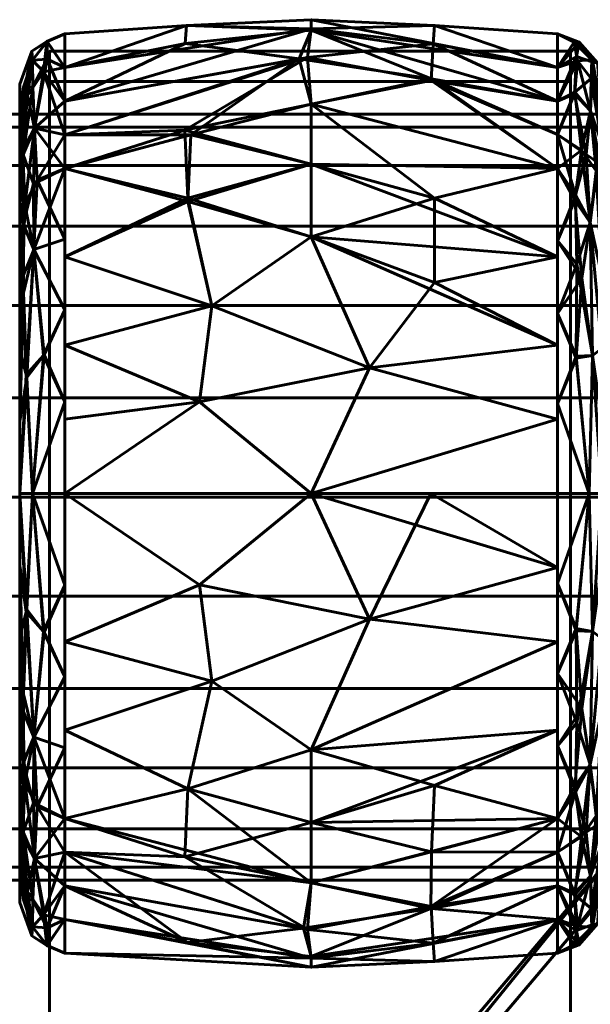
# Model space of a CAD drawing. Header units: millimetres. Extents: x -1091 to 1091, y -439 to 431.
# Tile 406 of 656: x 347 to 366, y 399 to 431. Entities that reach past the tile are written whole.
import ezdxf

# ---------------------------------------------------------------- set-up
doc = ezdxf.new("R2010")
doc.units = ezdxf.units.MM
doc.layers.add('I-FURN', color=30, linetype='Continuous', lineweight=50)

msp = doc.modelspace()

# ---------------------------------------------------------------- meshes
at = {"layer": 'I-FURN', "lineweight": 60}
mesh = msp.add_polyface(dxfattribs=at)
corners = [(348.461, 415.629, 740.004), (348.461, 426.239, 744.399), (348.461, 430.634, 755.009), (348.461, 426.239, 765.619), (348.461, 415.629, 770.014), (356.502, 415.629, 770.471), (364.543, 415.629, 770.015), (364.543, 426.24, 765.62), (364.543, 430.635, 755.009), (364.543, 426.24, 744.399), (364.543, 415.629, 740.004), (356.502, 415.629, 739.547), (364.543, 420.474, 768.008), (364.543, 420.474, 742.01), (348.461, 420.474, 768.007), (348.461, 420.474, 742.011), (356.502, 424, 768.01), (356.502, 424, 742.008), (356.502, 428.333, 763.824), (364.543, 428.437, 760.314), (356.502, 430.795, 758.026), (356.502, 430.745, 751.754), (348.461, 428.437, 760.314), (356.502, 428.333, 746.195), (364.543, 428.437, 749.704), (348.461, 428.437, 749.704), (364.543, 418.052, 769.011), (358.404, 419.732, 769.891), (352.858, 418.615, 770.085), (353.261, 421.757, 769.125), (348.461, 423.357, 766.813), (352.475, 425.265, 766.956), (356.502, 426.372, 766.13), (364.543, 418.052, 741.007), (358.404, 419.732, 740.127), (352.858, 418.615, 739.933), (353.261, 421.757, 740.894), (348.461, 423.357, 743.205), (364.543, 423.357, 766.814), (364.543, 423.357, 743.204), (360.529, 422.516, 741.293), (360.529, 425.265, 743.062), (356.502, 426.372, 743.888), (352.475, 425.161, 742.98), (352.575, 427.328, 745.066), (348.461, 427.338, 747.052), (364.543, 427.339, 762.967), (364.543, 429.536, 757.662), (360.529, 430.904, 756.513), (356.502, 431.091, 754.887), (360.478, 430.302, 759.523), (356.383, 429.862, 761.051), (348.461, 429.535, 752.357), (352.426, 430.9, 753.505), (348.461, 427.338, 762.967), (352.372, 427.489, 764.742), (360.415, 429.106, 762.367), (352.385, 430.31, 750.55), (356.111, 429.813, 748.855), (360.43, 429.158, 747.748), (364.543, 427.339, 747.051), (348.461, 429.535, 757.662), (364.543, 429.536, 752.356), (348.461, 418.052, 769.01), (348.461, 418.052, 741.008)]
mesh.append_faces([[corners[k] for k in face] for face in [(12, 27, 26), (7, 32, 38), (0, 35, 11), (2, 53, 52), (52, 57, 25), (4, 28, 63)]], dxfattribs={"vtx0": -1, "vtx1": -1})
mesh.append_faces([[corners[k] for k in face] for face in [(34, 33, 11), (31, 29, 16), (12, 16, 27), (28, 5, 27), (18, 56, 51), (35, 34, 11), (43, 36, 37), (7, 18, 32), (18, 55, 32), (47, 48, 50), (21, 24, 59), (44, 42, 43), (9, 23, 59), (9, 41, 23), (5, 26, 27), (58, 59, 23), (58, 44, 45), (53, 21, 57), (28, 29, 14), (29, 27, 16), (27, 29, 28), (32, 31, 16), (31, 30, 29), (32, 55, 31), (32, 16, 38), (50, 56, 19), (34, 35, 36), (17, 41, 40), (36, 35, 15), (42, 17, 43), (34, 36, 17), (13, 34, 40), (34, 17, 40), (40, 41, 39), (42, 41, 17), (36, 43, 17), (23, 41, 42), (44, 43, 1), (57, 58, 25), (42, 44, 23), (20, 50, 48), (49, 20, 48), (52, 53, 57), (51, 50, 20), (51, 56, 50), (53, 61, 20), (21, 53, 49), (54, 55, 51), (31, 55, 3), (51, 55, 18), (7, 56, 18), (58, 57, 21), (59, 58, 21), (58, 23, 44), (49, 48, 62), (20, 22, 51), (20, 49, 53), (49, 62, 21)]], dxfattribs={"vtx0": -1, "vtx1": -1, "vtx2": -1})
mesh.append_faces([[corners[k] for k in face] for face in [(35, 0, 64), (34, 13, 33), (51, 22, 54), (50, 19, 47), (28, 14, 63), (36, 15, 37), (16, 12, 38), (41, 9, 39), (44, 1, 45), (48, 8, 62), (56, 46, 19), (59, 60, 9), (59, 24, 60)]], dxfattribs={"vtx0": -1, "vtx2": -1})
mesh.append_faces([[corners[k] for k in face] for face in [(3, 30, 31), (4, 5, 28), (45, 25, 58), (39, 13, 40), (61, 22, 20), (62, 24, 21), (30, 14, 29), (37, 1, 43), (7, 46, 56), (47, 8, 48), (54, 3, 55), (2, 61, 53), (64, 15, 35)]], dxfattribs={"vtx1": -1, "vtx2": -1})
mesh.append_faces([[corners[k] for k in face] for face in [(5, 6, 26), (33, 10, 11)]], dxfattribs={"vtx2": -1})
mesh = msp.add_polyface(dxfattribs=at)
corners = [(346.987, 415.629, 741.657), (346.987, 425.071, 745.568), (346.987, 428.982, 755.009), (346.987, 425.071, 764.451), (346.987, 415.629, 768.361), (347.409, 415.629, 769.469), (348.461, 415.629, 770.014), (348.461, 426.239, 765.619), (348.461, 430.634, 755.009), (348.461, 426.239, 744.399), (348.461, 415.629, 740.004), (347.409, 415.629, 740.549), (348.461, 421.619, 767.533), (346.987, 420.35, 766.406), (346.987, 420.35, 743.612), (348.461, 421.619, 742.485), (347.446, 423.587, 767.131), (347.446, 423.587, 742.887), (348.461, 428.437, 760.314), (348.461, 428.437, 749.704), (347.472, 427.548, 763.315), (347.403, 429.77, 757.996), (347.472, 427.548, 746.703), (347.403, 429.77, 752.022), (346.987, 427.026, 759.73), (346.987, 427.026, 750.288), (347.195, 419.497, 768.629), (347.216, 419.416, 741.329), (348.461, 418.624, 741.245), (347.787, 420.152, 740.944), (348.461, 418.624, 768.773), (347.767, 420.134, 769.067), (348.461, 423.929, 766.576), (346.987, 422.71, 765.428), (347.15, 425.054, 765.457), (347.093, 426.823, 763.313), (347.241, 428.615, 760.845), (347.762, 429.386, 760.353), (348.461, 429.535, 757.662), (347.877, 430.381, 756.482), (347.387, 430.064, 755.009), (347.878, 430.381, 753.528), (348.461, 429.535, 752.357), (347.885, 429.802, 750.647), (347.412, 428.892, 749.239), (346.987, 426.049, 747.928), (347.1, 426.687, 746.496), (347.104, 424.428, 744.163), (347.109, 428.889, 750.579), (346.987, 428.004, 752.649), (346.987, 426.049, 762.09), (347.44, 425.729, 744.613), (347.554, 425.849, 765.441), (347.109, 422.176, 742.658), (347.094, 422.699, 767.024), (346.987, 422.71, 744.59), (348.461, 423.929, 743.442), (348.461, 427.338, 762.967), (348.461, 427.338, 747.052), (346.987, 428.004, 757.369), (346.987, 417.99, 767.384), (346.987, 417.99, 742.635)]
mesh.append_faces([[corners[k] for k in face] for face in [(13, 54, 33), (57, 52, 7), (28, 29, 15), (24, 36, 59), (8, 39, 38), (50, 36, 24), (2, 40, 49), (18, 37, 57), (55, 53, 14)]], dxfattribs={"vtx0": -1, "vtx1": -1})
mesh.append_faces([[corners[k] for k in face] for face in [(26, 54, 13), (54, 16, 34), (31, 16, 26), (21, 37, 39), (46, 47, 1), (46, 51, 47), (17, 15, 29), (22, 43, 19), (9, 17, 51), (36, 37, 21), (41, 42, 43), (9, 51, 22), (39, 37, 38), (3, 34, 35), (51, 46, 22), (44, 23, 43), (40, 21, 39), (44, 22, 46), (48, 49, 23), (30, 31, 5), (29, 11, 27), (11, 29, 28), (17, 29, 27), (31, 12, 16), (5, 31, 26), (52, 20, 34), (54, 26, 16), (52, 34, 16), (35, 34, 20), (36, 35, 20), (36, 50, 35), (57, 37, 20), (40, 59, 21), (20, 37, 36), (8, 41, 39), (39, 41, 40), (40, 41, 23), (59, 36, 21), (41, 43, 23), (48, 23, 44), (45, 48, 46), (47, 51, 17), (53, 47, 17), (53, 55, 47), (46, 48, 44), (40, 23, 49), (32, 52, 16), (17, 27, 53), (53, 27, 61), (33, 54, 34), (52, 57, 20), (22, 44, 43)]], dxfattribs={"vtx0": -1, "vtx1": -1, "vtx2": -1})
mesh.append_faces([[corners[k] for k in face] for face in [(34, 3, 33), (16, 12, 32), (17, 9, 56), (31, 30, 12), (37, 18, 38), (40, 2, 59), (41, 8, 42), (46, 1, 45), (48, 25, 49), (22, 19, 58), (27, 0, 61)]], dxfattribs={"vtx0": -1, "vtx2": -1})
mesh.append_faces([[corners[k] for k in face] for face in [(26, 13, 60, 4)]], dxfattribs={"vtx0": -1, "vtx3": -1})
mesh.append_faces([[corners[k] for k in face] for face in [(56, 15, 17), (11, 0, 27), (32, 7, 52), (4, 5, 26), (61, 14, 53), (42, 19, 43), (45, 25, 48), (50, 3, 35), (55, 1, 47), (58, 9, 22)]], dxfattribs={"vtx1": -1, "vtx2": -1})
mesh.append_faces([[corners[k] for k in face] for face in [(5, 6, 30), (28, 10, 11)]], dxfattribs={"vtx2": -1})
mesh = msp.add_polyface(dxfattribs=at)
corners = [(364.543, 415.629, 740.004), (364.543, 426.24, 744.399), (364.543, 430.635, 755.009), (364.543, 426.24, 765.62), (364.543, 415.629, 770.015), (365.575, 415.629, 769.48), (365.989, 415.629, 768.395), (365.989, 425.094, 764.474), (365.989, 429.015, 755.009), (365.989, 425.094, 745.544), (365.989, 415.629, 741.623), (365.575, 415.629, 740.538), (364.543, 421.501, 767.582), (365.989, 420.362, 766.434), (365.989, 420.362, 743.584), (364.543, 421.501, 742.436), (365.613, 424.476, 766.405), (364.543, 428.437, 760.314), (365.613, 424.476, 743.613), (364.543, 428.437, 749.704), (365.621, 428.121, 762.207), (365.621, 428.121, 747.811), (365.989, 427.055, 759.742), (365.989, 427.055, 750.277), (365.7, 429.701, 757.62), (365.663, 429.784, 752.567), (365.683, 420.133, 768.62), (365.683, 420.133, 741.399), (364.543, 418.565, 768.798), (365.146, 420.114, 769.127), (365.176, 423.112, 767.774), (365.125, 425.367, 766.187), (364.543, 427.339, 762.967), (365.473, 426.69, 764.502), (365.856, 426.431, 763.962), (365.098, 428.671, 762.088), (365.166, 429.895, 758.957), (365.25, 430.363, 755.722), (364.543, 429.536, 752.356), (365.199, 429.754, 750.648), (365.989, 426.075, 762.108), (364.543, 429.536, 757.662), (365.106, 428.727, 748.045), (365.327, 426.838, 745.503), (364.543, 427.339, 747.051), (365.805, 426.155, 745.569), (365.989, 426.075, 747.91), (365.112, 425.197, 743.676), (365.334, 422.651, 742.104), (364.543, 418.565, 741.22), (365.152, 420.041, 740.872), (364.543, 423.87, 743.417), (364.543, 423.87, 766.601), (365.084, 430.363, 753.191), (365.989, 422.728, 765.454), (365.989, 422.728, 744.564), (365.989, 428.035, 757.375), (365.847, 429.68, 755.019), (365.989, 428.035, 752.643), (365.989, 417.996, 767.414), (365.989, 417.996, 742.604), (365.635, 429.172, 750.116)]
mesh.append_faces([[corners[k] for k in face] for face in [(28, 29, 12), (2, 53, 38), (3, 31, 32), (38, 39, 19), (41, 37, 2), (44, 43, 1), (52, 31, 3), (15, 50, 49), (51, 48, 15), (23, 61, 58), (8, 57, 56), (6, 26, 5)]], dxfattribs={"vtx0": -1, "vtx1": -1})
mesh.append_faces([[corners[k] for k in face] for face in [(16, 26, 13), (31, 33, 32), (31, 16, 33), (29, 5, 26), (20, 22, 24), (50, 15, 48), (33, 34, 20), (43, 42, 21), (47, 18, 48), (5, 29, 28), (19, 39, 42), (47, 1, 43), (21, 45, 43), (20, 36, 35), (45, 55, 18), (20, 34, 40), (45, 18, 43), (31, 52, 30), (39, 53, 25), (21, 46, 45), (24, 56, 57), (35, 36, 17), (25, 61, 39), (29, 30, 12), (50, 48, 27), (30, 26, 16), (26, 30, 29), (31, 30, 16), (33, 20, 35), (16, 34, 33), (33, 35, 32), (36, 20, 24), (37, 36, 24), (37, 41, 36), (57, 37, 24), (38, 53, 39), (37, 53, 2), (39, 61, 42), (43, 44, 42), (47, 43, 18), (61, 23, 21), (48, 18, 27), (48, 51, 47), (49, 50, 11), (11, 50, 27), (25, 53, 37), (54, 34, 16), (18, 14, 27), (37, 57, 25), (57, 58, 25), (61, 25, 58), (42, 61, 21)]], dxfattribs={"vtx0": -1, "vtx1": -1, "vtx2": -1})
mesh.append_faces([[corners[k] for k in face] for face in [(26, 6, 59), (27, 10, 11), (24, 22, 56), (45, 46, 9), (27, 14, 60), (27, 60, 10), (35, 17, 32), (16, 13, 54), (34, 7, 40), (21, 23, 46), (45, 9, 55)]], dxfattribs={"vtx0": -1, "vtx2": -1})
mesh.append_faces([[corners[k] for k in face] for face in [(54, 7, 34), (55, 14, 18), (8, 58, 57), (40, 22, 20), (41, 17, 36), (44, 19, 42), (51, 1, 47), (52, 12, 30), (59, 13, 26)]], dxfattribs={"vtx1": -1, "vtx2": -1})
mesh.append_faces([[corners[k] for k in face] for face in [(28, 4, 5), (11, 0, 49)]], dxfattribs={"vtx2": -1})
mesh = msp.add_polyface(dxfattribs=at)
corners = [(347.961, 429.075, 755.482), (364.961, 429.075, 755.482), (364.961, 430.064, 755.339), (347.961, 430.064, 755.339)]
mesh.append_faces([[corners[k] for k in face] for face in [(0, 1, 2, 3)]])
mesh = msp.add_polyface(dxfattribs=at)
corners = [(364.961, 430.064, 755.339), (364.961, 355.602, 238.251), (347.961, 355.602, 238.251), (347.961, 430.064, 755.339)]
mesh.append_faces([[corners[k] for k in face] for face in [(0, 1, 2, 3)]])
mesh = msp.add_polyface(dxfattribs=at)
corners = [(347.961, 430.064, 755.339), (347.961, 355.602, 238.251), (347.961, 354.612, 238.394), (347.961, 429.075, 755.482)]
mesh.append_faces([[corners[k] for k in face] for face in [(0, 1, 2, 3)]])
mesh = msp.add_polyface(dxfattribs=at)
corners = [(364.961, 429.075, 755.482), (364.961, 354.612, 238.394), (364.961, 355.602, 238.251), (364.961, 430.064, 755.339)]
mesh.append_faces([[corners[k] for k in face] for face in [(0, 1, 2, 3)]])
mesh = msp.add_polyface(dxfattribs=at)
corners = [(347.961, 429.075, 755.482), (347.961, 354.612, 238.394), (364.961, 354.612, 238.394), (364.961, 429.075, 755.482)]
mesh.append_faces([[corners[k] for k in face] for face in [(0, 1, 2, 3)]])
mesh = msp.add_polyface(dxfattribs=at)
corners = [(346.987, 415.629, 755.009), (346.987, 415.629, 768.361), (346.987, 425.071, 764.451), (346.987, 428.982, 755.009), (346.987, 425.071, 745.568), (346.987, 415.629, 741.657)]
mesh.append_faces([[corners[k] for k in face] for face in [(2, 3, 0, 1)]], dxfattribs={"vtx1": -1})
mesh.append_faces([[corners[k] for k in face] for face in [(4, 5, 0, 3)]], dxfattribs={"vtx2": -1})
mesh = msp.add_polyface(dxfattribs=at)
corners = [(1005.286, 403.011, 755.21), (1005.286, 403.437, 758.445), (1005.286, 404.685, 761.46), (1005.286, 406.672, 764.048), (1005.286, 409.261, 766.035), (1005.286, 412.275, 767.284), (1005.286, 415.511, 767.71), (1005.286, 418.746, 767.284), (1005.286, 421.761, 766.035), (1005.286, 424.35, 764.048), (1005.286, 426.336, 761.46), (1005.286, 427.585, 758.445), (1005.286, 428.011, 755.21), (-1005.286, 428.011, 755.21), (-1005.286, 427.585, 758.445), (-1005.286, 426.336, 761.46), (-1005.286, 424.35, 764.048), (-1005.286, 421.761, 766.035), (-1005.286, 418.746, 767.284), (-1005.286, 415.511, 767.71), (-1005.286, 412.275, 767.284), (-1005.286, 409.261, 766.035), (-1005.286, 406.672, 764.048), (-1005.286, 404.685, 761.46), (-1005.286, 403.437, 758.445), (-1005.286, 403.011, 755.21)]
mesh.append_faces([[corners[k] for k in face] for face in [(13, 14, 11, 12)]], dxfattribs={"vtx1": -1})
mesh.append_faces([[corners[k] for k in face] for face in [(14, 15, 10, 11), (16, 17, 8, 9), (15, 16, 9, 10), (17, 18, 7, 8), (6, 7, 18, 19), (20, 21, 4, 5), (21, 22, 3, 4), (23, 24, 1, 2), (22, 23, 2, 3), (19, 20, 5, 6)]], dxfattribs={"vtx1": -1, "vtx3": -1})
mesh.append_faces([[corners[k] for k in face] for face in [(24, 25, 0, 1)]], dxfattribs={"vtx3": -1})
mesh = msp.add_polyface(dxfattribs=at)
corners = [(1005.286, 428.011, 755.21), (1005.286, 427.585, 751.974), (1005.286, 426.336, 748.96), (1005.286, 424.35, 746.371), (1005.286, 421.761, 744.384), (1005.286, 418.746, 743.136), (1005.286, 415.511, 742.71), (1005.286, 412.275, 743.136), (1005.286, 409.261, 744.384), (1005.286, 406.672, 746.371), (1005.286, 404.685, 748.96), (1005.286, 403.437, 751.974), (1005.286, 403.011, 755.21), (-1005.286, 403.011, 755.21), (-1005.286, 403.437, 751.974), (-1005.286, 404.685, 748.96), (-1005.286, 406.672, 746.371), (-1005.286, 409.261, 744.384), (-1005.286, 412.275, 743.136), (-1005.286, 415.511, 742.71), (-1005.286, 418.746, 743.136), (-1005.286, 421.761, 744.384), (-1005.286, 424.35, 746.371), (-1005.286, 426.336, 748.96), (-1005.286, 427.585, 751.974), (-1005.286, 428.011, 755.21)]
mesh.append_faces([[corners[k] for k in face] for face in [(13, 14, 11, 12)]], dxfattribs={"vtx1": -1})
mesh.append_faces([[corners[k] for k in face] for face in [(14, 15, 10, 11), (16, 17, 8, 9), (15, 16, 9, 10), (17, 18, 7, 8), (6, 7, 18, 19), (20, 21, 4, 5), (21, 22, 3, 4), (23, 24, 1, 2), (22, 23, 2, 3), (19, 20, 5, 6)]], dxfattribs={"vtx1": -1, "vtx3": -1})
mesh.append_faces([[corners[k] for k in face] for face in [(24, 25, 0, 1)]], dxfattribs={"vtx3": -1})
mesh = msp.add_polyface(dxfattribs=at)
corners = [(346.987, 415.629, 755.009), (346.987, 415.629, 741.657), (346.987, 406.188, 745.568), (346.987, 402.277, 755.009), (346.987, 406.188, 764.451), (346.987, 415.629, 768.361)]
mesh.append_faces([[corners[k] for k in face] for face in [(4, 5, 0, 3)]], dxfattribs={"vtx2": -1})
mesh.append_faces([[corners[k] for k in face] for face in [(0, 1, 2, 3)]], dxfattribs={"vtx3": -1})
mesh = msp.add_polyface(dxfattribs=at)
corners = [(346.987, 415.629, 768.361), (346.987, 406.188, 764.451), (346.987, 402.277, 755.009), (346.987, 406.188, 745.568), (346.987, 415.629, 741.657), (347.409, 415.629, 740.549), (348.461, 415.629, 740.004), (348.461, 405.02, 744.399), (348.461, 400.625, 755.009), (348.461, 405.02, 765.619), (348.461, 415.629, 770.014), (347.409, 415.629, 769.469), (348.461, 409.64, 742.485), (346.987, 410.909, 743.612), (346.987, 410.909, 766.406), (348.461, 409.64, 767.533), (347.446, 407.672, 742.887), (347.446, 407.672, 767.131), (348.461, 402.822, 749.704), (348.461, 402.822, 760.314), (347.472, 403.711, 746.703), (347.403, 401.489, 752.022), (347.472, 403.711, 763.315), (347.403, 401.489, 757.996), (346.987, 404.233, 750.288), (346.987, 404.233, 759.73), (347.195, 411.762, 741.389), (347.216, 411.843, 768.689), (348.461, 412.635, 768.773), (347.787, 411.107, 769.074), (348.461, 412.635, 741.245), (347.767, 411.125, 740.952), (348.461, 407.33, 743.442), (346.987, 408.548, 744.59), (347.15, 406.205, 744.561), (347.093, 404.436, 746.705), (347.241, 402.643, 749.173), (347.762, 401.873, 749.665), (348.461, 401.723, 752.357), (347.877, 400.878, 753.536), (347.387, 401.195, 755.009), (347.878, 400.878, 756.49), (348.461, 401.723, 757.662), (347.885, 401.456, 759.371), (347.412, 402.367, 760.779), (346.987, 405.21, 762.09), (347.1, 404.572, 763.522), (347.104, 406.831, 765.855), (347.109, 402.37, 759.439), (346.987, 403.255, 757.369), (346.987, 405.21, 747.928), (347.44, 405.53, 765.405), (347.554, 405.41, 744.577), (347.109, 409.083, 767.36), (347.094, 408.56, 742.995), (346.987, 408.548, 765.428), (348.461, 407.33, 766.576), (348.461, 403.921, 747.052), (348.461, 403.921, 762.967), (346.987, 403.255, 752.649), (346.987, 413.269, 742.635), (346.987, 413.269, 767.384)]
mesh.append_faces([[corners[k] for k in face] for face in [(11, 28, 10)]], dxfattribs={"vtx0": -1})
mesh.append_faces([[corners[k] for k in face] for face in [(28, 29, 15), (13, 54, 33), (24, 36, 59), (8, 39, 38), (50, 36, 24), (2, 40, 49), (57, 52, 7), (18, 37, 57), (4, 26, 60)]], dxfattribs={"vtx0": -1, "vtx1": -1})
mesh.append_faces([[corners[k] for k in face] for face in [(26, 54, 13), (22, 43, 19), (37, 20, 57), (54, 16, 34), (31, 16, 26), (21, 37, 39), (46, 47, 1), (46, 51, 47), (17, 15, 29), (9, 17, 51), (36, 37, 21), (41, 42, 43), (9, 51, 22), (39, 37, 38), (3, 34, 35), (51, 46, 22), (44, 23, 43), (40, 21, 39), (44, 22, 46), (48, 49, 23), (30, 31, 5), (29, 11, 27), (11, 29, 28), (17, 29, 27), (31, 12, 16), (5, 31, 26), (52, 20, 34), (54, 26, 16), (52, 34, 16), (35, 34, 20), (36, 35, 20), (36, 50, 35), (52, 57, 20), (40, 59, 21), (20, 37, 36), (8, 41, 39), (39, 41, 40), (40, 41, 23), (59, 36, 21), (41, 43, 23), (48, 23, 44), (45, 48, 46), (47, 51, 17), (53, 47, 17), (53, 55, 47), (46, 48, 44), (40, 23, 49), (32, 52, 16), (22, 44, 43), (17, 27, 53), (53, 27, 61), (33, 54, 34)]], dxfattribs={"vtx0": -1, "vtx1": -1, "vtx2": -1})
mesh.append_faces([[corners[k] for k in face] for face in [(34, 3, 33), (16, 12, 32), (17, 9, 56), (31, 30, 12), (37, 18, 38), (40, 2, 59), (41, 8, 42), (46, 1, 45), (48, 25, 49), (22, 19, 58), (26, 13, 60), (27, 0, 61)]], dxfattribs={"vtx0": -1, "vtx2": -1})
mesh.append_faces([[corners[k] for k in face] for face in [(53, 61, 14, 55)]], dxfattribs={"vtx0": -1, "vtx3": -1})
mesh.append_faces([[corners[k] for k in face] for face in [(56, 15, 17), (32, 7, 52), (11, 0, 27), (4, 5, 26), (42, 19, 43), (45, 25, 48), (50, 3, 35), (55, 1, 47), (58, 9, 22)]], dxfattribs={"vtx1": -1, "vtx2": -1})
mesh.append_faces([[corners[k] for k in face] for face in [(5, 6, 30)]], dxfattribs={"vtx2": -1})
mesh = msp.add_polyface(dxfattribs=at)
corners = [(348.461, 415.629, 770.014), (348.461, 405.02, 765.619), (348.461, 400.625, 755.009), (348.461, 405.02, 744.399), (348.461, 415.629, 740.004), (356.502, 415.629, 739.547), (364.543, 415.629, 740.004), (364.543, 405.019, 744.399), (364.543, 400.624, 755.009), (364.543, 405.019, 765.62), (364.543, 415.629, 770.015), (356.502, 415.629, 770.471), (364.543, 410.784, 742.01), (364.543, 410.784, 768.008), (348.461, 410.785, 742.011), (348.461, 410.785, 768.007), (356.502, 407.259, 742.008), (356.502, 407.259, 768.01), (356.502, 402.926, 746.195), (364.543, 402.821, 749.704), (356.502, 400.464, 751.992), (356.502, 400.514, 758.264), (348.461, 402.822, 749.704), (356.502, 402.926, 763.824), (364.543, 402.821, 760.314), (348.461, 402.822, 760.314), (364.543, 413.207, 741.007), (358.404, 411.527, 740.127), (352.858, 412.644, 739.933), (353.261, 409.502, 740.894), (348.461, 407.902, 743.205), (352.475, 405.994, 743.063), (356.502, 404.886, 743.888), (364.543, 413.207, 769.011), (358.404, 411.527, 769.891), (360.412, 415.629, 770.249), (352.858, 412.644, 770.085), (353.261, 409.502, 769.125), (348.461, 407.902, 766.813), (352.475, 405.994, 766.956), (356.502, 404.886, 766.13), (364.543, 407.902, 766.814), (360.529, 406.098, 767.039), (360.429, 403.93, 764.952), (364.543, 403.92, 762.967), (360.405, 402.087, 762.247), (356.254, 401.445, 761.163), (352.464, 400.974, 759.566), (348.461, 401.723, 757.662), (364.543, 407.902, 743.204), (364.543, 403.92, 747.051), (364.543, 401.723, 752.356), (360.529, 400.355, 753.505), (356.502, 400.168, 755.131), (360.478, 400.957, 750.495), (356.383, 401.397, 748.967), (348.461, 403.921, 747.052), (352.372, 403.77, 745.276), (360.415, 402.152, 747.652), (348.461, 401.723, 752.357), (364.543, 401.723, 757.662), (348.461, 403.921, 762.967), (348.461, 413.207, 741.008), (348.461, 413.207, 769.01)]
mesh.append_faces([[corners[k] for k in face] for face in [(12, 27, 26), (11, 34, 35), (9, 43, 44), (24, 45, 60), (0, 36, 11), (13, 17, 41), (44, 45, 24), (7, 32, 49), (60, 52, 8)]], dxfattribs={"vtx0": -1, "vtx1": -1})
mesh.append_faces([[corners[k] for k in face] for face in [(31, 29, 16), (28, 5, 27), (18, 57, 32), (32, 16, 49), (39, 37, 38), (17, 39, 40), (18, 58, 55), (36, 34, 11), (17, 42, 41), (60, 53, 52), (51, 52, 54), (7, 18, 32), (20, 52, 53), (9, 42, 43), (5, 26, 27), (45, 43, 23), (39, 23, 40), (47, 21, 46), (28, 29, 14), (29, 27, 16), (27, 29, 28), (32, 31, 16), (31, 30, 29), (32, 57, 31), (54, 58, 19), (37, 34, 36), (17, 13, 34), (33, 35, 34), (37, 36, 15), (34, 37, 17), (37, 39, 17), (39, 1, 23), (42, 17, 40), (43, 40, 23), (40, 43, 42), (44, 43, 45), (46, 45, 23), (46, 21, 45), (46, 23, 61), (48, 53, 47), (12, 16, 27), (20, 54, 52), (47, 53, 21), (20, 53, 2), (55, 54, 20), (55, 58, 54), (56, 57, 55), (31, 57, 3), (55, 57, 18), (7, 58, 18), (20, 22, 55), (60, 45, 21), (53, 60, 21), (47, 46, 61)]], dxfattribs={"vtx0": -1, "vtx1": -1, "vtx2": -1})
mesh.append_faces([[corners[k] for k in face] for face in [(31, 3, 30), (55, 22, 56), (23, 1, 61), (54, 19, 51), (16, 12, 49), (37, 15, 38), (53, 48, 2), (47, 25, 48), (20, 2, 59), (58, 50, 19)]], dxfattribs={"vtx0": -1, "vtx2": -1})
mesh.append_faces([[corners[k] for k in face] for face in [(36, 0, 63, 15), (28, 14, 62, 4)]], dxfattribs={"vtx0": -1, "vtx3": -1})
mesh.append_faces([[corners[k] for k in face] for face in [(4, 5, 28), (7, 50, 58), (59, 22, 20), (30, 14, 29), (13, 33, 34), (38, 1, 39), (61, 25, 47), (9, 41, 42), (51, 8, 52), (56, 3, 57)]], dxfattribs={"vtx1": -1, "vtx2": -1})
mesh.append_faces([[corners[k] for k in face] for face in [(33, 10, 35), (5, 6, 26)]], dxfattribs={"vtx2": -1})
mesh = msp.add_polyface(dxfattribs=at)
corners = [(364.543, 415.629, 770.015), (364.543, 405.019, 765.62), (364.543, 400.624, 755.009), (364.543, 405.019, 744.399), (364.543, 415.629, 740.004), (365.575, 415.629, 740.538), (365.989, 415.629, 741.623), (365.989, 406.164, 745.544), (365.989, 402.244, 755.009), (365.989, 406.164, 764.474), (365.989, 415.629, 768.395), (365.575, 415.629, 769.48), (364.543, 409.758, 742.436), (365.989, 410.897, 743.584), (365.989, 410.897, 766.434), (364.543, 409.758, 767.582), (365.613, 406.783, 743.613), (364.543, 402.821, 749.704), (365.613, 406.783, 766.405), (364.543, 402.821, 760.314), (365.621, 403.138, 747.811), (365.621, 403.138, 762.207), (365.989, 404.204, 750.277), (365.989, 404.204, 759.742), (365.7, 401.558, 752.398), (365.663, 401.475, 757.451), (365.683, 411.126, 741.399), (365.683, 411.126, 768.62), (364.543, 412.694, 741.22), (365.146, 411.144, 740.891), (365.176, 408.147, 742.244), (365.125, 405.892, 743.831), (364.543, 403.92, 747.051), (365.473, 404.569, 745.516), (365.856, 404.828, 746.056), (365.098, 402.588, 747.931), (365.166, 401.364, 751.061), (365.25, 400.896, 754.296), (364.543, 401.723, 757.662), (365.199, 401.505, 759.37), (365.989, 405.184, 747.91), (364.543, 401.723, 752.356), (365.106, 402.532, 761.974), (365.327, 404.421, 764.515), (364.543, 403.92, 762.967), (365.805, 405.104, 764.449), (365.989, 405.184, 762.108), (365.112, 406.062, 766.342), (365.334, 408.608, 767.914), (364.543, 412.694, 768.798), (365.152, 411.218, 769.146), (364.543, 407.388, 766.601), (364.543, 407.388, 743.417), (365.084, 400.895, 756.827), (365.989, 408.531, 744.564), (365.989, 408.531, 765.454), (365.989, 403.224, 752.643), (365.847, 401.579, 754.999), (365.989, 403.224, 757.375), (365.989, 413.263, 742.604), (365.989, 413.263, 767.414), (365.635, 402.087, 759.902)]
mesh.append_faces([[corners[k] for k in face] for face in [(28, 29, 12), (2, 53, 38), (3, 31, 32), (38, 39, 19), (41, 37, 2), (44, 43, 1), (52, 31, 3), (15, 50, 49), (51, 48, 15), (23, 61, 58), (6, 26, 5)]], dxfattribs={"vtx0": -1, "vtx1": -1})
mesh.append_faces([[corners[k] for k in face] for face in [(29, 5, 26), (5, 29, 28), (33, 31, 16), (20, 22, 24), (50, 15, 48), (33, 34, 20), (43, 42, 21), (47, 18, 48), (16, 26, 13), (19, 39, 42), (47, 1, 43), (21, 45, 43), (20, 36, 35), (31, 52, 30), (45, 55, 18), (20, 34, 40), (45, 18, 43), (31, 33, 32), (39, 53, 25), (21, 46, 45), (24, 56, 57), (35, 36, 17), (25, 61, 39), (29, 30, 12), (50, 48, 27), (30, 26, 16), (26, 30, 29), (31, 30, 16), (33, 20, 35), (16, 34, 33), (33, 35, 32), (36, 20, 24), (37, 36, 24), (37, 41, 36), (57, 37, 24), (38, 53, 39), (37, 53, 2), (39, 61, 42), (43, 44, 42), (47, 43, 18), (61, 23, 21), (48, 18, 27), (48, 51, 47), (49, 50, 11), (11, 50, 27), (25, 53, 37), (54, 34, 16), (18, 14, 27), (37, 57, 25), (57, 58, 25), (61, 25, 58), (42, 61, 21)]], dxfattribs={"vtx0": -1, "vtx1": -1, "vtx2": -1})
mesh.append_faces([[corners[k] for k in face] for face in [(27, 10, 11), (26, 6, 59), (24, 22, 56), (45, 46, 9), (27, 14, 60), (27, 60, 10), (35, 17, 32), (16, 13, 54), (34, 7, 40), (21, 23, 46), (45, 9, 55), (57, 56, 8)]], dxfattribs={"vtx0": -1, "vtx2": -1})
mesh.append_faces([[corners[k] for k in face] for face in [(54, 7, 34), (55, 14, 18), (8, 58, 57), (40, 22, 20), (41, 17, 36), (44, 19, 42), (51, 1, 47), (52, 12, 30), (59, 13, 26)]], dxfattribs={"vtx1": -1, "vtx2": -1})
mesh.append_faces([[corners[k] for k in face] for face in [(28, 4, 5), (11, 0, 49)]], dxfattribs={"vtx2": -1})
mesh = msp.add_polyface(dxfattribs=at)
corners = [(347.625, 380.72, 238.205), (366.825, 403.389, 757.712), (366.825, 404.388, 757.671), (347.625, 381.719, 238.164)]
mesh.append_faces([[corners[k] for k in face] for face in [(0, 1, 2), (2, 3, 0)]], dxfattribs={"vtx2": -1})
mesh = msp.add_polyface(dxfattribs=at)
corners = [(347.625, 381.719, 238.164), (366.825, 404.388, 757.671), (383.825, 404.388, 757.671), (364.625, 381.719, 238.164)]
mesh.append_faces([[corners[k] for k in face] for face in [(0, 1, 2, 3)]])
mesh = msp.add_polyface(dxfattribs=at)
corners = [(364.625, 381.719, 238.164), (383.825, 404.388, 757.671), (383.825, 403.389, 757.712), (364.625, 380.72, 238.205)]
mesh.append_faces([[corners[k] for k in face] for face in [(0, 1, 2), (2, 3, 0)]], dxfattribs={"vtx2": -1})
mesh = msp.add_polyface(dxfattribs=at)
corners = [(364.625, 380.72, 238.205), (383.825, 403.389, 757.712), (366.825, 403.389, 757.712), (347.625, 380.72, 238.205)]
mesh.append_faces([[corners[k] for k in face] for face in [(0, 1, 2, 3)]])

doc.saveas('drawing.dxf')
